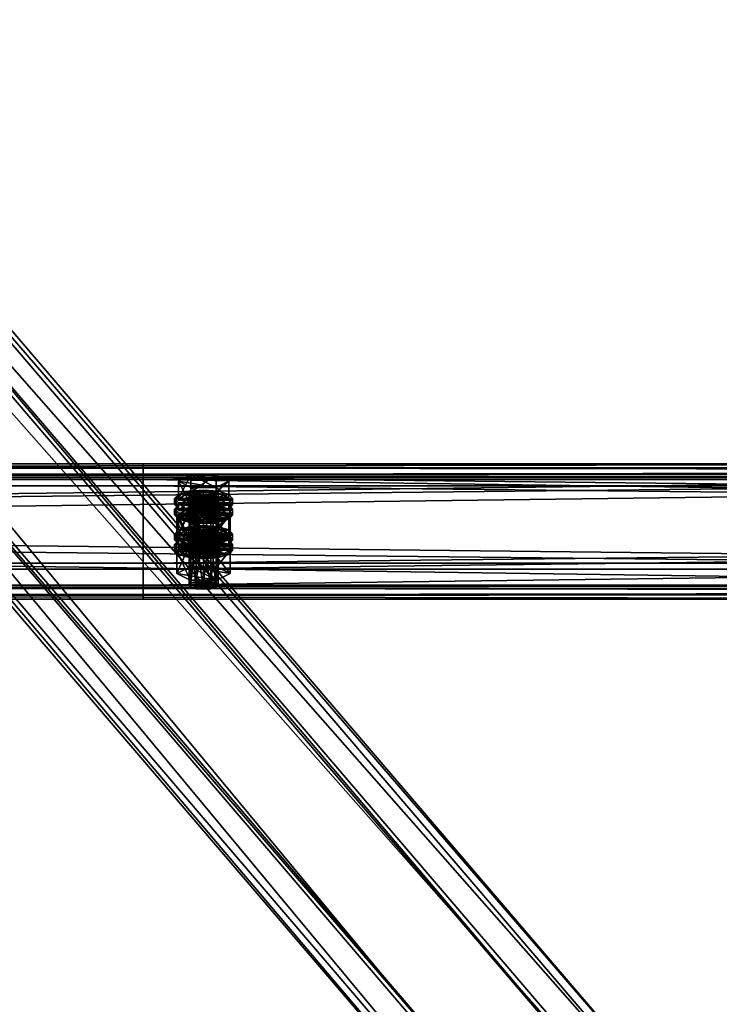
# Model space of a CAD drawing. Header units: millimetres. Extents: x 60485 to 71303, y 100 to 16900.
# Tile 292 of 656: x 68049 to 68338, y 506 to 913. Entities that reach past the tile are written whole.
import ezdxf

# ---------------------------------------------------------------- set-up
doc = ezdxf.new("R2010")
doc.units = ezdxf.units.MM
for name, color, linetype in [('13', 7, 'Continuous'), ('3', 7, 'Continuous'), ('9', 7, 'Continuous')]:
    doc.layers.add(name, color=color, linetype=linetype)

msp = doc.modelspace()

# ---------------------------------------------------------------- meshes
at = {"layer": '13', "color": 7}
mesh = msp.add_polyface(dxfattribs=at)
corners = [(68122, 695.73, 3219.76), (68125, 717, 3225.43), (68122, 716.76, 3226.2), (68122, 713.72, 3236.13), (68128, 713.72, 3236.13), (68125, 713.49, 3236.9), (68119.8, 714.37, 3234.03), (68119, 715.24, 3231.16), (68131, 715.24, 3231.16), (68119.8, 716.12, 3228.3), (68130.2, 716.12, 3228.3), (68114.61, 715.24, 3231.16), (68119.8, 717.88, 3222.56), (68119.8, 725.05, 3224.75), (68114.61, 722.42, 3233.36), (68130.2, 725.05, 3224.75), (68130.2, 712.61, 3239.77), (68119.8, 712.61, 3239.77), (68119.8, 719.78, 3241.97), (68130.2, 719.78, 3241.97), (68113, 712.85, 3230.43), (68114.61, 714.61, 3224.7), (68114.61, 717, 3225.43), (68113, 715.24, 3231.16), (68119, 715.89, 3220.5), (68119, 718.28, 3221.23), (68125, 716.36, 3218.96), (68125, 718.75, 3219.69), (68125, 709.34, 3241.91), (68119, 712.2, 3241.1), (68125, 711.73, 3242.64), (68119, 709.81, 3240.37), (68114.61, 711.1, 3236.17), (68114.61, 713.49, 3236.9), (68131, 715.89, 3220.5), (68135.39, 714.61, 3224.7), (68137, 712.85, 3230.43), (68135.39, 711.1, 3236.17), (68131, 712.2, 3241.1), (68135.39, 713.49, 3236.9), (68137, 715.24, 3231.16), (68135.39, 717, 3225.43), (68131, 718.28, 3221.23), (68114.61, 710.3, 3223.38), (68119, 711.59, 3219.18), (68119, 713.98, 3219.91), (68114.61, 712.7, 3224.11), (68125, 712.06, 3217.64), (68125, 714.45, 3218.37), (68137, 710.94, 3229.85), (68113, 710.94, 3229.85), (68135.39, 712.7, 3224.11)]
mesh.append_faces([[corners[k] for k in face] for face in [(0, 1, 2, 2), (3, 4, 5, 5), (11, 13, 14, 14), (12, 15, 13, 13), (17, 14, 18, 18), (16, 11, 17, 17), (14, 19, 18, 18), (20, 22, 23, 23), (21, 25, 22, 22), (24, 27, 25, 25), (28, 29, 30, 30), (31, 33, 29, 29), (32, 23, 33, 33), (24, 34, 26, 26), (29, 38, 30, 30), (42, 25, 27, 27), (43, 45, 46, 46), (44, 48, 45, 45)]], dxfattribs={"vtx0": -1, "color": 7})
mesh.append_faces([[corners[k] for k in face] for face in [(4, 3, 6, 6), (4, 6, 7, 7), (8, 7, 9, 9), (10, 9, 2, 2), (16, 12, 11, 11), (19, 14, 13, 13), (35, 24, 21, 21), (36, 21, 20, 20), (37, 20, 32, 32), (38, 29, 33, 33), (39, 33, 23, 23), (40, 23, 22, 22), (41, 22, 25, 25), (49, 50, 46, 46), (51, 46, 45, 45)]], dxfattribs={"vtx0": -1, "vtx2": -1, "vtx3": -1, "color": 7})
mesh.append_faces([[corners[k] for k in face] for face in [(11, 12, 13, 13), (16, 17, 18, 18), (17, 11, 14, 14), (20, 21, 22, 22), (21, 24, 25, 25), (24, 26, 27, 27), (31, 32, 33, 33), (32, 20, 23, 23), (43, 44, 45, 45), (44, 47, 48, 48)]], dxfattribs={"vtx2": -1, "vtx3": -1, "color": 7})
mesh = msp.add_polyface(dxfattribs=at)
corners = [(68125, 695.96, 3218.99), (68128, 716.76, 3226.2), (68125, 717, 3225.43), (68128, 695.73, 3219.76), (68130.2, 716.12, 3228.3), (68128, 713.72, 3236.13), (68119, 715.24, 3231.16), (68130.2, 714.37, 3234.03), (68131, 715.24, 3231.16), (68119.8, 716.12, 3228.3), (68122, 716.76, 3226.2), (68119.8, 717.88, 3222.56), (68130.2, 717.88, 3222.56), (68130.2, 725.05, 3224.75), (68135.39, 715.24, 3231.16), (68135.39, 722.42, 3233.36), (68130.2, 712.61, 3239.77), (68130.2, 719.78, 3241.97), (68119.8, 719.78, 3241.97), (68119.8, 725.05, 3224.75), (68125, 716.36, 3218.96), (68131, 715.89, 3220.5), (68131, 718.28, 3221.23), (68125, 718.75, 3219.69), (68135.39, 714.61, 3224.7), (68135.39, 717, 3225.43), (68137, 712.85, 3230.43), (68137, 715.24, 3231.16), (68135.39, 711.1, 3236.17), (68135.39, 713.49, 3236.9), (68131, 712.2, 3241.1), (68131, 709.81, 3240.37), (68125, 711.73, 3242.64), (68119, 715.89, 3220.5), (68114.61, 714.61, 3224.7), (68113, 712.85, 3230.43), (68114.61, 713.49, 3236.9), (68113, 715.24, 3231.16), (68114.61, 717, 3225.43), (68119, 718.28, 3221.23), (68125, 712.06, 3217.64), (68131, 711.59, 3219.18), (68131, 713.98, 3219.91), (68125, 714.45, 3218.37), (68135.39, 710.3, 3223.38), (68135.39, 712.7, 3224.11), (68137, 710.94, 3229.85), (68119, 711.59, 3219.18), (68114.61, 712.7, 3224.11), (68119, 713.98, 3219.91)]
mesh.append_faces([[corners[k] for k in face] for face in [(0, 1, 2, 2), (3, 4, 1, 1), (4, 2, 1, 1), (12, 15, 13, 13), (14, 17, 15, 15), (16, 18, 17, 17), (11, 14, 12, 12), (15, 19, 13, 13), (20, 22, 23, 23), (21, 25, 22, 22), (24, 27, 25, 25), (26, 29, 27, 27), (28, 30, 29, 29), (31, 32, 30, 30), (40, 42, 43, 43), (41, 45, 42, 42), (44, 46, 45, 45), (47, 41, 40, 40), (42, 49, 43, 43)]], dxfattribs={"vtx0": -1, "color": 7})
mesh.append_faces([[corners[k] for k in face] for face in [(5, 6, 7, 7), (7, 6, 8, 8), (8, 9, 4, 4), (14, 11, 16, 16), (17, 19, 15, 15), (21, 33, 24, 24), (24, 34, 26, 26), (26, 35, 28, 28), (30, 36, 29, 29), (29, 37, 27, 27), (27, 38, 25, 25), (25, 39, 22, 22), (46, 48, 45, 45), (45, 49, 42, 42)]], dxfattribs={"vtx0": -1, "vtx1": -1, "color": 7})
mesh.append_faces([[corners[k] for k in face] for face in [(4, 10, 2, 2)]], dxfattribs={"vtx0": -1, "vtx2": -1, "vtx3": -1, "color": 7})
mesh.append_faces([[corners[k] for k in face] for face in [(11, 12, 13, 13), (12, 14, 15, 15), (14, 16, 17, 17), (20, 21, 22, 22), (21, 24, 25, 25), (24, 26, 27, 27), (26, 28, 29, 29), (40, 41, 42, 42), (41, 44, 45, 45)]], dxfattribs={"vtx2": -1, "vtx3": -1, "color": 7})
mesh = msp.add_polyface(dxfattribs=at)
corners = [(68114.61, 700.62, 3278.98), (68119.8, 703.25, 3270.37), (68119.8, 710.42, 3272.57), (68114.61, 707.79, 3281.17), (68130.2, 710.42, 3272.57), (68119.8, 697.99, 3287.58), (68119.8, 705.16, 3289.78), (68130.2, 705.16, 3289.78), (68119, 701.27, 3268.31), (68125, 704.13, 3267.5), (68119, 703.66, 3269.04), (68131, 703.66, 3269.04), (68119, 694.21, 3224.73), (68119.8, 695.08, 3221.86), (68119.8, 716.12, 3228.3), (68119, 715.24, 3231.16), (68122, 695.73, 3219.76), (68122, 716.76, 3226.2), (68125, 695.96, 3218.99), (68125, 717, 3225.43), (68125, 692.45, 3230.47), (68122, 692.69, 3229.7), (68122, 713.72, 3236.13), (68125, 713.49, 3236.9), (68119.8, 693.33, 3227.6), (68119.8, 714.37, 3234.03), (68114.03, 698.99, 3226.19), (68119.52, 701.77, 3217.11), (68119.52, 711.33, 3220.03), (68114.03, 708.55, 3229.12), (68130.48, 711.33, 3220.03), (68119.52, 696.21, 3235.28), (68119.52, 705.77, 3238.2), (68130.48, 705.77, 3238.2), (68125, 709.34, 3241.91), (68119, 709.81, 3240.37), (68119, 712.2, 3241.1), (68131, 709.81, 3240.37), (68114.61, 711.1, 3236.17), (68113, 708.55, 3229.12), (68114.61, 710.3, 3223.38), (68114.61, 712.7, 3224.11), (68113, 710.94, 3229.85), (68125, 705.04, 3240.59), (68119, 705.51, 3239.06), (68119, 707.9, 3239.79), (68125, 707.43, 3241.32), (68114.61, 706.79, 3234.85), (68114.61, 709.19, 3235.59), (68135.39, 710.3, 3223.38), (68119, 711.59, 3219.18), (68137, 708.55, 3229.12), (68135.39, 706.79, 3234.85), (68131, 705.51, 3239.06), (68135.39, 709.19, 3235.59)]
mesh.append_faces([[corners[k] for k in face] for face in [(0, 2, 3, 3), (1, 4, 2, 2), (5, 3, 6, 6), (3, 7, 6, 6), (8, 9, 10, 10), (11, 10, 9, 9), (12, 14, 15, 15), (13, 17, 14, 14), (20, 22, 23, 23), (21, 25, 22, 22), (24, 15, 25, 25), (26, 28, 29, 29), (27, 30, 28, 28), (31, 29, 32, 32), (29, 33, 32, 32), (37, 35, 34, 34), (39, 41, 42, 42), (43, 45, 46, 46), (44, 48, 45, 45), (47, 42, 48, 48), (48, 46, 45, 45)]], dxfattribs={"vtx0": -1, "color": 7})
mesh.append_faces([[corners[k] for k in face] for face in [(7, 3, 2, 2), (33, 29, 28, 28), (37, 38, 35, 35), (49, 50, 40, 40), (51, 40, 39, 39), (52, 39, 47, 47), (53, 47, 44, 44), (54, 48, 42, 42)]], dxfattribs={"vtx0": -1, "vtx2": -1, "vtx3": -1, "color": 7})
mesh.append_faces([[corners[k] for k in face] for face in [(0, 1, 2, 2), (5, 0, 3, 3), (12, 13, 14, 14), (13, 16, 17, 17), (16, 18, 19, 19), (20, 21, 22, 22), (21, 24, 25, 25), (24, 12, 15, 15), (26, 27, 28, 28), (34, 35, 36, 36), (39, 40, 41, 41), (43, 44, 45, 45), (44, 47, 48, 48), (47, 39, 42, 42)]], dxfattribs={"vtx2": -1, "vtx3": -1, "color": 7})
mesh = msp.add_polyface(dxfattribs=at)
corners = [(68119.8, 703.25, 3270.37), (68130.2, 703.25, 3270.37), (68130.2, 710.42, 3272.57), (68135.39, 700.62, 3278.98), (68135.39, 707.79, 3281.17), (68130.2, 705.16, 3289.78), (68130.2, 697.99, 3287.58), (68119.8, 705.16, 3289.78), (68119.8, 710.42, 3272.57), (68125, 701.74, 3266.77), (68131, 703.66, 3269.04), (68125, 704.13, 3267.5), (68135.39, 702.37, 3273.24), (68119, 703.66, 3269.04), (68125, 695.96, 3218.99), (68128, 695.73, 3219.76), (68128, 716.76, 3226.2), (68130.2, 695.08, 3221.86), (68130.2, 716.12, 3228.3), (68131, 694.21, 3224.73), (68131, 715.24, 3231.16), (68130.2, 693.33, 3227.6), (68130.2, 714.37, 3234.03), (68128, 692.69, 3229.7), (68128, 713.72, 3236.13), (68125, 713.49, 3236.9), (68119.52, 701.77, 3217.11), (68130.48, 701.77, 3217.11), (68130.48, 711.33, 3220.03), (68135.97, 698.99, 3226.19), (68135.97, 708.55, 3229.12), (68130.48, 705.77, 3238.2), (68130.48, 696.21, 3235.28), (68119.52, 705.77, 3238.2), (68119.52, 711.33, 3220.03), (68135.39, 711.1, 3236.17), (68131, 709.81, 3240.37), (68131, 712.2, 3241.1), (68125, 709.34, 3241.91), (68125, 711.73, 3242.64), (68114.61, 711.1, 3236.17), (68135.39, 710.3, 3223.38), (68137, 708.55, 3229.12), (68137, 710.94, 3229.85), (68135.39, 706.79, 3234.85), (68135.39, 709.19, 3235.59), (68131, 705.51, 3239.06), (68131, 707.9, 3239.79), (68125, 705.04, 3240.59), (68125, 707.43, 3241.32), (68131, 711.59, 3219.18), (68119, 711.59, 3219.18), (68114.61, 710.3, 3223.38), (68113, 708.55, 3229.12), (68114.61, 706.79, 3234.85), (68119, 705.51, 3239.06), (68114.61, 709.19, 3235.59), (68113, 710.94, 3229.85)]
mesh.append_faces([[corners[k] for k in face] for face in [(1, 4, 2, 2), (3, 5, 4, 4), (6, 7, 5, 5), (4, 8, 2, 2), (9, 10, 11, 11), (17, 20, 18, 18), (19, 22, 20, 20), (21, 24, 22, 22), (23, 25, 24, 24), (27, 30, 28, 28), (29, 31, 30, 30), (32, 33, 31, 31), (30, 34, 28, 28), (42, 45, 43, 43), (44, 47, 45, 45), (46, 49, 47, 47), (46, 55, 48, 48)]], dxfattribs={"vtx0": -1, "color": 7})
mesh.append_faces([[corners[k] for k in face] for face in [(5, 8, 4, 4), (12, 13, 10, 10), (31, 34, 30, 30), (35, 40, 36, 36), (50, 51, 41, 41), (41, 52, 42, 42), (42, 53, 44, 44), (44, 54, 46, 46), (49, 56, 47, 47), (47, 56, 45, 45), (45, 57, 43, 43)]], dxfattribs={"vtx0": -1, "vtx1": -1, "color": 7})
mesh.append_faces([[corners[k] for k in face] for face in [(0, 1, 2, 2), (1, 3, 4, 4), (14, 15, 16, 16), (15, 17, 18, 18), (17, 19, 20, 20), (19, 21, 22, 22), (21, 23, 24, 24), (26, 27, 28, 28), (27, 29, 30, 30), (35, 36, 37, 37), (36, 38, 39, 39), (41, 42, 43, 43), (42, 44, 45, 45), (44, 46, 47, 47), (46, 48, 49, 49)]], dxfattribs={"vtx2": -1, "vtx3": -1, "color": 7})
mesh = msp.add_polyface(dxfattribs=at)
corners = [(68125, 681.34, 3266.81), (68128, 702.14, 3274.01), (68125, 702.37, 3273.24), (68128, 681.1, 3267.57), (68130.2, 701.5, 3276.11), (68130.2, 680.46, 3269.67), (68131, 700.62, 3278.98), (68128, 699.1, 3283.95), (68119, 700.62, 3278.98), (68130.2, 699.74, 3281.85), (68119.8, 701.5, 3276.11), (68122, 702.14, 3274.01), (68135.39, 700.62, 3278.98), (68130.2, 697.99, 3287.58), (68130.2, 705.16, 3289.78), (68119.8, 703.25, 3270.37), (68130.2, 703.25, 3270.37), (68135.97, 693.92, 3276.93), (68119.52, 696.7, 3267.85), (68130.48, 696.7, 3267.85), (68125, 701.74, 3266.77), (68131, 701.27, 3268.31), (68131, 703.66, 3269.04), (68135.39, 699.98, 3272.51), (68135.39, 702.37, 3273.24), (68137, 698.23, 3278.25), (68137, 700.62, 3278.98), (68135.39, 696.47, 3283.98), (68135.39, 698.86, 3284.72), (68131, 695.19, 3288.18), (68131, 697.58, 3288.92), (68125, 694.72, 3289.72), (68125, 697.11, 3290.45), (68119, 701.27, 3268.31), (68114.61, 699.98, 3272.51), (68113, 698.23, 3278.25), (68114.61, 698.86, 3284.72), (68113, 700.62, 3278.98), (68114.61, 702.37, 3273.24), (68125, 697.43, 3265.46), (68131, 696.96, 3266.99), (68131, 699.35, 3267.72), (68125, 699.83, 3266.19), (68135.39, 695.68, 3271.19), (68135.39, 698.07, 3271.92), (68137, 696.32, 3277.66), (68119, 696.96, 3266.99), (68114.61, 698.07, 3271.92), (68119, 699.35, 3267.72), (68128, 692.69, 3229.7), (68125, 692.45, 3230.47), (68125, 713.49, 3236.9), (68135.97, 698.99, 3226.19), (68130.48, 696.21, 3235.28), (68130.48, 705.77, 3238.2), (68119.52, 701.77, 3217.11), (68130.48, 701.77, 3217.11)]
mesh.append_faces([[corners[k] for k in face] for face in [(0, 1, 2, 2), (3, 4, 1, 1), (5, 6, 4, 4), (4, 2, 1, 1), (15, 12, 16, 16), (17, 18, 19, 19), (21, 24, 22, 22), (23, 26, 24, 24), (25, 28, 26, 26), (27, 30, 28, 28), (29, 32, 30, 30), (39, 41, 42, 42), (40, 44, 41, 41), (43, 45, 44, 44), (46, 40, 39, 39), (41, 48, 42, 42), (55, 52, 56, 56)]], dxfattribs={"vtx0": -1, "color": 7})
mesh.append_faces([[corners[k] for k in face] for face in [(7, 8, 9, 9), (9, 8, 6, 6), (6, 10, 4, 4), (12, 15, 13, 13), (21, 33, 23, 23), (23, 34, 25, 25), (25, 35, 27, 27), (30, 36, 28, 28), (28, 37, 26, 26), (26, 38, 24, 24), (40, 46, 43, 43), (45, 47, 44, 44), (44, 48, 41, 41), (52, 55, 53, 53)]], dxfattribs={"vtx0": -1, "vtx1": -1, "color": 7})
mesh.append_faces([[corners[k] for k in face] for face in [(4, 11, 2, 2)]], dxfattribs={"vtx0": -1, "vtx2": -1, "vtx3": -1, "color": 7})
mesh.append_faces([[corners[k] for k in face] for face in [(12, 13, 14, 14), (20, 21, 22, 22), (21, 23, 24, 24), (23, 25, 26, 26), (25, 27, 28, 28), (27, 29, 30, 30), (29, 31, 32, 32), (39, 40, 41, 41), (40, 43, 44, 44), (49, 50, 51, 51), (52, 53, 54, 54)]], dxfattribs={"vtx2": -1, "vtx3": -1, "color": 7})
mesh = msp.add_polyface(dxfattribs=at)
corners = [(68119.8, 680.46, 3269.67), (68122, 702.14, 3274.01), (68119.8, 701.5, 3276.11), (68122, 681.1, 3267.57), (68125, 702.37, 3273.24), (68122, 699.1, 3283.95), (68128, 699.1, 3283.95), (68125, 698.86, 3284.72), (68119.8, 699.74, 3281.85), (68119, 700.62, 3278.98), (68131, 700.62, 3278.98), (68130.2, 701.5, 3276.11), (68130.2, 697.99, 3287.58), (68119.8, 697.99, 3287.58), (68119.8, 705.16, 3289.78), (68119.8, 703.25, 3270.37), (68114.61, 700.62, 3278.98), (68113, 698.23, 3278.25), (68114.61, 699.98, 3272.51), (68114.61, 702.37, 3273.24), (68113, 700.62, 3278.98), (68119, 701.27, 3268.31), (68119, 703.66, 3269.04), (68125, 701.74, 3266.77), (68125, 704.13, 3267.5), (68125, 694.72, 3289.72), (68119, 695.19, 3288.18), (68119, 697.58, 3288.92), (68125, 697.11, 3290.45), (68114.61, 696.47, 3283.98), (68114.61, 698.86, 3284.72), (68131, 701.27, 3268.31), (68135.39, 699.98, 3272.51), (68137, 698.23, 3278.25), (68135.39, 696.47, 3283.98), (68131, 697.58, 3288.92), (68135.39, 698.86, 3284.72), (68137, 700.62, 3278.98), (68135.39, 702.37, 3273.24), (68113, 693.92, 3276.93), (68114.61, 695.68, 3271.19), (68114.61, 698.07, 3271.92), (68113, 696.32, 3277.66), (68119, 696.96, 3266.99), (68119, 699.35, 3267.72), (68125, 697.43, 3265.46), (68125, 699.83, 3266.19), (68135.39, 695.68, 3271.19), (68137, 696.32, 3277.66), (68135.39, 698.07, 3271.92), (68130.48, 696.21, 3235.28), (68119.52, 696.21, 3235.28), (68119.52, 705.77, 3238.2), (68114.03, 698.99, 3226.19), (68114.03, 708.55, 3229.12), (68119.52, 701.77, 3217.11)]
mesh.append_faces([[corners[k] for k in face] for face in [(0, 1, 2, 2), (3, 4, 1, 1), (5, 6, 7, 7), (12, 16, 13, 13), (17, 19, 20, 20), (18, 22, 19, 19), (25, 27, 28, 28), (26, 30, 27, 27), (29, 20, 30, 30), (21, 31, 23, 23), (27, 35, 28, 28), (39, 41, 42, 42), (40, 44, 41, 41), (43, 46, 44, 44), (50, 53, 51, 51)]], dxfattribs={"vtx0": -1, "color": 7})
mesh.append_faces([[corners[k] for k in face] for face in [(6, 5, 8, 8), (6, 8, 9, 9), (10, 9, 2, 2), (11, 2, 1, 1), (12, 15, 16, 16), (32, 21, 18, 18), (33, 18, 17, 17), (34, 17, 29, 29), (35, 27, 30, 30), (36, 30, 20, 20), (37, 20, 19, 19), (38, 19, 22, 22), (47, 43, 40, 40), (48, 42, 41, 41), (49, 41, 44, 44), (50, 55, 53, 53)]], dxfattribs={"vtx0": -1, "vtx2": -1, "vtx3": -1, "color": 7})
mesh.append_faces([[corners[k] for k in face] for face in [(12, 13, 14, 14), (17, 18, 19, 19), (18, 21, 22, 22), (21, 23, 24, 24), (25, 26, 27, 27), (26, 29, 30, 30), (29, 17, 20, 20), (39, 40, 41, 41), (40, 43, 44, 44), (43, 45, 46, 46), (50, 51, 52, 52), (51, 53, 54, 54)]], dxfattribs={"vtx2": -1, "vtx3": -1, "color": 7})
mesh = msp.add_polyface(dxfattribs=at)
corners = [(68119, 679.58, 3272.54), (68119.8, 680.46, 3269.67), (68119.8, 701.5, 3276.11), (68119, 700.62, 3278.98), (68122, 681.1, 3267.57), (68122, 702.14, 3274.01), (68125, 681.34, 3266.81), (68125, 702.37, 3273.24), (68125, 677.83, 3278.28), (68122, 678.06, 3277.51), (68122, 699.1, 3283.95), (68125, 698.86, 3284.72), (68119.8, 678.7, 3275.41), (68119.8, 699.74, 3281.85), (68130.2, 680.46, 3269.67), (68131, 679.58, 3272.54), (68130.2, 678.7, 3275.41), (68128, 678.06, 3277.51), (68114.03, 684.36, 3274.01), (68119.52, 687.14, 3264.92), (68119.52, 696.7, 3267.85), (68114.03, 693.92, 3276.93), (68130.48, 696.7, 3267.85), (68130.48, 681.58, 3283.09), (68119.52, 681.58, 3283.09), (68119.52, 691.15, 3286.02), (68130.48, 691.15, 3286.02), (68131, 695.19, 3288.18), (68114.61, 696.47, 3283.98), (68119, 695.19, 3288.18), (68125, 694.72, 3289.72), (68125, 690.41, 3288.41), (68119, 690.88, 3286.87), (68119, 693.28, 3287.6), (68125, 692.81, 3289.14), (68114.61, 692.17, 3282.67), (68114.61, 694.56, 3283.4), (68113, 693.92, 3276.93), (68113, 696.32, 3277.66), (68137, 693.92, 3276.93), (68114.61, 695.68, 3271.19), (68135.39, 692.17, 3282.67), (68131, 690.88, 3286.87), (68135.39, 694.56, 3283.4), (68130.2, 695.08, 3221.86), (68122, 695.73, 3219.76), (68119.8, 695.08, 3221.86), (68131, 694.21, 3224.73), (68119, 694.21, 3224.73), (68130.2, 693.33, 3227.6), (68119.8, 693.33, 3227.6), (68128, 692.69, 3229.7), (68122, 692.69, 3229.7)]
mesh.append_faces([[corners[k] for k in face] for face in [(0, 2, 3, 3), (8, 10, 11, 11), (9, 13, 10, 10), (12, 3, 13, 13), (17, 9, 8, 8), (18, 20, 21, 21), (19, 22, 20, 20), (24, 21, 25, 25), (23, 18, 24, 24), (21, 26, 25, 25), (27, 29, 30, 30), (31, 33, 34, 34), (32, 36, 33, 33), (35, 38, 36, 36), (36, 34, 33, 33)]], dxfattribs={"vtx0": -1, "color": 7})
mesh.append_faces([[corners[k] for k in face] for face in [(14, 6, 4, 4), (14, 4, 1, 1), (15, 1, 0, 0), (16, 0, 12, 12), (17, 12, 9, 9), (23, 19, 18, 18), (26, 21, 20, 20), (27, 28, 29, 29), (39, 40, 37, 37), (41, 37, 35, 35), (42, 35, 32, 32), (43, 36, 38, 38), (44, 45, 46, 46), (47, 46, 48, 48), (49, 48, 50, 50), (51, 50, 52, 52)]], dxfattribs={"vtx0": -1, "vtx2": -1, "vtx3": -1, "color": 7})
mesh.append_faces([[corners[k] for k in face] for face in [(0, 1, 2, 2), (1, 4, 5, 5), (4, 6, 7, 7), (8, 9, 10, 10), (9, 12, 13, 13), (12, 0, 3, 3), (18, 19, 20, 20), (23, 24, 25, 25), (24, 18, 21, 21), (31, 32, 33, 33), (32, 35, 36, 36), (35, 37, 38, 38)]], dxfattribs={"vtx2": -1, "vtx3": -1, "color": 7})
mesh = msp.add_polyface(dxfattribs=at)
corners = [(68125, 681.34, 3266.81), (68128, 681.1, 3267.57), (68128, 702.14, 3274.01), (68130.2, 680.46, 3269.67), (68130.2, 701.5, 3276.11), (68131, 679.58, 3272.54), (68131, 700.62, 3278.98), (68130.2, 678.7, 3275.41), (68130.2, 699.74, 3281.85), (68128, 678.06, 3277.51), (68128, 699.1, 3283.95), (68125, 677.83, 3278.28), (68125, 698.86, 3284.72), (68119.8, 680.46, 3269.67), (68119, 679.58, 3272.54), (68119.8, 678.7, 3275.41), (68119.52, 687.14, 3264.92), (68130.48, 687.14, 3264.92), (68130.48, 696.7, 3267.85), (68135.97, 684.36, 3274.01), (68135.97, 693.92, 3276.93), (68130.48, 681.58, 3283.09), (68130.48, 691.15, 3286.02), (68119.52, 691.15, 3286.02), (68119.52, 696.7, 3267.85), (68135.39, 696.47, 3283.98), (68114.61, 696.47, 3283.98), (68131, 695.19, 3288.18), (68135.39, 695.68, 3271.19), (68137, 693.92, 3276.93), (68137, 696.32, 3277.66), (68135.39, 692.17, 3282.67), (68135.39, 694.56, 3283.4), (68131, 690.88, 3286.87), (68131, 693.28, 3287.6), (68125, 690.41, 3288.41), (68125, 692.81, 3289.14), (68114.61, 695.68, 3271.19), (68113, 693.92, 3276.93), (68114.61, 692.17, 3282.67), (68119, 690.88, 3286.87), (68114.61, 694.56, 3283.4), (68113, 696.32, 3277.66), (68122, 695.73, 3219.76), (68128, 695.73, 3219.76), (68125, 695.96, 3218.99), (68130.2, 695.08, 3221.86), (68119.8, 695.08, 3221.86), (68131, 694.21, 3224.73), (68119, 694.21, 3224.73), (68130.2, 693.33, 3227.6), (68119.8, 693.33, 3227.6), (68128, 692.69, 3229.7), (68122, 692.69, 3229.7), (68125, 692.45, 3230.47)]
mesh.append_faces([[corners[k] for k in face] for face in [(5, 8, 6, 6), (7, 10, 8, 8), (9, 12, 10, 10), (0, 3, 1, 1), (17, 20, 18, 18), (19, 22, 20, 20), (21, 23, 22, 22), (16, 19, 17, 17), (29, 32, 30, 30), (31, 34, 32, 32), (33, 36, 34, 34), (33, 40, 35, 35), (43, 44, 45, 45), (52, 53, 54, 54)]], dxfattribs={"vtx0": -1, "color": 7})
mesh.append_faces([[corners[k] for k in face] for face in [(3, 13, 5, 5), (5, 14, 7, 7), (7, 15, 9, 9), (19, 16, 21, 21), (22, 24, 20, 20), (25, 26, 27, 27), (28, 37, 29, 29), (29, 38, 31, 31), (31, 39, 33, 33), (36, 41, 34, 34), (34, 41, 32, 32), (32, 42, 30, 30), (44, 43, 46, 46), (46, 47, 48, 48), (48, 49, 50, 50), (50, 51, 52, 52)]], dxfattribs={"vtx0": -1, "vtx1": -1, "color": 7})
mesh.append_faces([[corners[k] for k in face] for face in [(0, 1, 2, 2), (1, 3, 4, 4), (3, 5, 6, 6), (5, 7, 8, 8), (7, 9, 10, 10), (9, 11, 12, 12), (16, 17, 18, 18), (17, 19, 20, 20), (19, 21, 22, 22), (28, 29, 30, 30), (29, 31, 32, 32), (31, 33, 34, 34), (33, 35, 36, 36)]], dxfattribs={"vtx2": -1, "vtx3": -1, "color": 7})
at = {"layer": '3', "color": 91}
mesh = msp.add_polyface(dxfattribs=at)
corners = [(68330.95, 445.87, 3026.37), (68289.16, 413.17, 3016.38), (65869.05, 3241.53, 3881.09), (65910.84, 3274.23, 3891.09), (68289.16, 391.54, 3087.14), (65869.05, 3219.89, 3951.86), (68330.95, 424.24, 3097.14), (65910.84, 3252.59, 3961.85), (68333.27, 448.57, 3024.06), (68333.27, 425.18, 3100.57), (65913.17, 3253.53, 3965.28), (65913.17, 3276.92, 3888.77), (68286.83, 388.84, 3089.46), (65866.73, 3217.2, 3954.17), (68286.83, 412.23, 3012.95), (65866.73, 3240.59, 3877.66)]
mesh.append_faces([[corners[k] for k in face] for face in [(0, 2, 3, 3), (1, 5, 2, 2), (4, 7, 5, 5), (6, 3, 7, 7), (8, 10, 11, 11), (9, 13, 10, 10), (12, 15, 13, 13), (14, 11, 15, 15)]], dxfattribs={"vtx0": -1, "color": 91})
mesh.append_faces([[corners[k] for k in face] for face in [(9, 6, 12, 12), (6, 8, 0, 0), (0, 8, 1, 1), (12, 4, 14, 14), (4, 12, 6, 6), (14, 1, 8, 8), (3, 10, 7, 7), (15, 2, 13, 13)]], dxfattribs={"vtx0": -1, "vtx1": -1, "color": 91})
mesh.append_faces([[corners[k] for k in face] for face in [(6, 9, 8, 8), (14, 4, 1, 1), (11, 3, 2, 2), (3, 11, 10, 10), (7, 10, 13, 13), (2, 15, 11, 11), (13, 2, 5, 5), (13, 5, 7, 7)]], dxfattribs={"vtx0": -1, "vtx2": -1, "vtx3": -1, "color": 91})
mesh.append_faces([[corners[k] for k in face] for face in [(0, 1, 2, 2), (1, 4, 5, 5), (4, 6, 7, 7), (6, 0, 3, 3), (8, 9, 10, 10), (9, 12, 13, 13), (12, 14, 15, 15), (14, 8, 11, 11)]], dxfattribs={"vtx2": -1, "vtx3": -1, "color": 91})
at = {"layer": '9', "color": 243}
mesh = msp.add_polyface(dxfattribs=at)
corners = [(68700, 678.15, 3183.22), (68700, 723.09, 3196.96), (65500, 723.09, 3196.96), (65500, 678.15, 3183.22), (68700, 688.58, 3309.8), (65500, 688.58, 3309.8), (68700, 723.96, 3320.63), (65500, 723.96, 3320.63), (68700, 727.76, 3308.19), (65500, 727.76, 3308.19), (68700, 729.67, 3308.78), (65500, 729.67, 3308.78), (68700, 725.28, 3323.12), (65500, 725.28, 3323.12), (68700, 686.08, 3311.13), (65500, 686.08, 3311.13), (68700, 720.59, 3198.29), (65500, 720.59, 3198.29), (68700, 679.47, 3185.71), (65500, 679.47, 3185.71), (68700, 675.67, 3198.15), (65500, 675.67, 3198.15), (68700, 673.76, 3197.56), (65500, 673.76, 3197.56)]
mesh.append_faces([[corners[k] for k in face] for face in [(0, 2, 3, 3), (1, 5, 2, 2), (4, 7, 5, 5), (6, 9, 7, 7), (8, 11, 9, 9), (10, 13, 11, 11), (12, 15, 13, 13), (14, 17, 15, 15), (16, 19, 17, 17), (18, 21, 19, 19), (20, 23, 21, 21), (22, 3, 23, 23), (8, 12, 10, 10), (20, 0, 22, 22), (11, 7, 9, 9)]], dxfattribs={"vtx0": -1, "color": 243})
mesh.append_faces([[corners[k] for k in face] for face in [(12, 6, 14, 14), (14, 1, 16, 16), (16, 0, 18, 18), (18, 0, 20, 20), (3, 19, 23, 23), (19, 2, 17, 17), (17, 2, 15, 15), (15, 5, 13, 13), (13, 7, 11, 11)]], dxfattribs={"vtx0": -1, "vtx1": -1, "color": 243})
mesh.append_faces([[corners[k] for k in face] for face in [(12, 8, 6, 6), (14, 6, 4, 4), (14, 4, 1, 1), (16, 1, 0, 0), (19, 3, 2, 2), (15, 2, 5, 5), (13, 5, 7, 7)]], dxfattribs={"vtx0": -1, "vtx2": -1, "vtx3": -1, "color": 243})
mesh.append_faces([[corners[k] for k in face] for face in [(21, 23, 19, 19)]], dxfattribs={"vtx1": -1, "color": 243})
mesh.append_faces([[corners[k] for k in face] for face in [(0, 1, 2, 2), (1, 4, 5, 5), (4, 6, 7, 7), (6, 8, 9, 9), (8, 10, 11, 11), (10, 12, 13, 13), (12, 14, 15, 15), (14, 16, 17, 17), (16, 18, 19, 19), (18, 20, 21, 21), (20, 22, 23, 23), (22, 0, 3, 3)]], dxfattribs={"vtx2": -1, "vtx3": -1, "color": 243})
mesh = msp.add_polyface(dxfattribs=at)
corners = [(71300, 678.15, 3183.22), (71300, 723.09, 3196.96), (68100, 723.09, 3196.96), (68100, 678.15, 3183.22), (71300, 688.58, 3309.8), (68100, 688.58, 3309.8), (71300, 723.96, 3320.63), (68100, 723.96, 3320.63), (71300, 727.76, 3308.19), (68100, 727.76, 3308.19), (71300, 729.67, 3308.78), (68100, 729.67, 3308.78), (71300, 725.28, 3323.12), (68100, 725.28, 3323.12), (71300, 686.08, 3311.13), (68100, 686.08, 3311.13), (71300, 720.59, 3198.29), (68100, 720.59, 3198.29), (71300, 679.47, 3185.71), (68100, 679.47, 3185.71), (71300, 675.67, 3198.15), (68100, 675.67, 3198.15), (71300, 673.76, 3197.56), (68100, 673.76, 3197.56)]
mesh.append_faces([[corners[k] for k in face] for face in [(0, 2, 3, 3), (1, 5, 2, 2), (4, 7, 5, 5), (6, 9, 7, 7), (8, 11, 9, 9), (10, 13, 11, 11), (12, 15, 13, 13), (14, 17, 15, 15), (16, 19, 17, 17), (18, 21, 19, 19), (20, 23, 21, 21), (22, 3, 23, 23), (20, 0, 22, 22), (8, 12, 10, 10), (13, 9, 11, 11)]], dxfattribs={"vtx0": -1, "color": 243})
mesh.append_faces([[corners[k] for k in face] for face in [(1, 16, 4, 4), (16, 0, 18, 18), (18, 0, 20, 20), (12, 6, 14, 14), (14, 4, 16, 16), (3, 19, 23, 23), (19, 2, 17, 17), (17, 2, 15, 15)]], dxfattribs={"vtx0": -1, "vtx1": -1, "color": 243})
mesh.append_faces([[corners[k] for k in face] for face in [(16, 1, 0, 0), (12, 8, 6, 6), (14, 6, 4, 4), (19, 3, 2, 2), (15, 2, 5, 5), (5, 13, 15, 15), (13, 5, 7, 7), (13, 7, 9, 9)]], dxfattribs={"vtx0": -1, "vtx2": -1, "vtx3": -1, "color": 243})
mesh.append_faces([[corners[k] for k in face] for face in [(21, 23, 19, 19)]], dxfattribs={"vtx1": -1, "color": 243})
mesh.append_faces([[corners[k] for k in face] for face in [(0, 1, 2, 2), (1, 4, 5, 5), (4, 6, 7, 7), (6, 8, 9, 9), (8, 10, 11, 11), (10, 12, 13, 13), (12, 14, 15, 15), (14, 16, 17, 17), (16, 18, 19, 19), (18, 20, 21, 21), (20, 22, 23, 23), (22, 0, 3, 3)]], dxfattribs={"vtx2": -1, "vtx3": -1, "color": 243})

doc.saveas('drawing.dxf')
